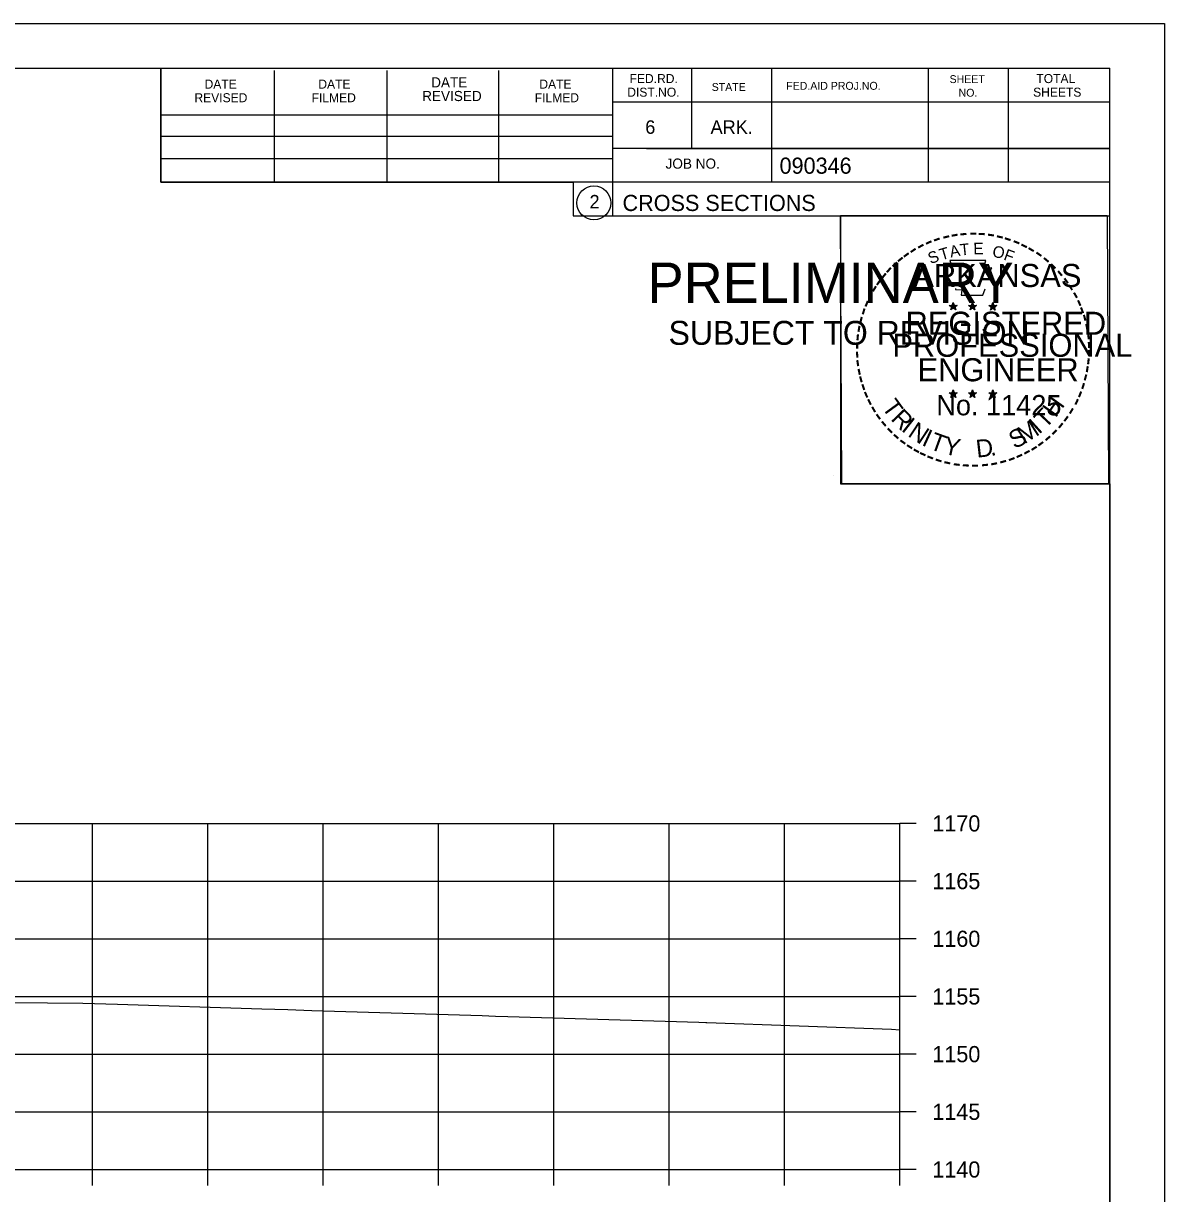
# Model space of a CAD drawing. Extents: x 1368971 to 1374497, y 378717 to 381839.
# Drawn here: x 1371326.7 to 1371425.6, y 381524.7 to 381626.1 of the extents above; entities that cross this region are included whole.
import ezdxf

# ---------------------------------------------------------------- set-up
doc = ezdxf.new("R2010")
doc.units = 0
for name, color, linetype in [('R_Axis', 7, 'Continuous'), ('R_Axis Annot', 7, 'Continuous'), ('R_Exist Surface', 7, 'Continuous'), ('R_Grid', 7, 'Continuous'), ('R_No Plot', 7, 'Continuous')]:
    doc.layers.add(name, color=color, linetype=linetype)

msp = doc.modelspace()

# ---------------------------------------------------------------- linework, layer by layer
at = {"layer": 'R_Axis'}
for p, q in [((1371402.64, 381526.75), (1371402.64, 381556.75)), ((1371404.04, 381556.75), (1371402.64, 381556.75)), ((1371404.04, 381551.75), (1371402.64, 381551.75)), ((1371404.04, 381546.75), (1371402.64, 381546.75)), ((1371404.04, 381541.75), (1371402.64, 381541.75)), ((1371404.04, 381536.75), (1371402.64, 381536.75)), ((1371404.04, 381531.75), (1371402.64, 381531.75)), ((1371122.64, 381526.75), (1371402.64, 381526.75)), ((1371332.64, 381525.35), (1371332.64, 381526.75)), ((1371342.64, 381525.35), (1371342.64, 381526.75)), ((1371352.64, 381525.35), (1371352.64, 381526.75)), ((1371362.64, 381525.35), (1371362.64, 381526.75)), ((1371372.64, 381525.35), (1371372.64, 381526.75)), ((1371382.64, 381525.35), (1371382.64, 381526.75)), ((1371392.64, 381525.35), (1371392.64, 381526.75)), ((1371402.64, 381525.35), (1371402.64, 381526.75)), ((1371404.04, 381526.75), (1371402.64, 381526.75))]:
    msp.add_line(p, q, dxfattribs=at)
at = {"layer": 'R_Exist Surface'}
msp.add_lwpolyline([(1371319.51, 381541.27), (1371331.8, 381541.18), (1371334.8, 381541.08), (1371347.31, 381540.69), (1371349.58, 381540.61), (1371351.65, 381540.54), (1371366.43, 381540.09), (1371367.59, 381540.05), (1371368.66, 381540.01), (1371385.21, 381539.51), (1371385.82, 381539.49), (1371385.91, 381539.48), (1371401.89, 381538.92), (1371402.64, 381538.87)], dxfattribs=at)
at = {"layer": 'R_Grid'}
for p, q in [((1371122.64, 381556.75), (1371402.64, 381556.75)), ((1371332.64, 381526.75), (1371332.64, 381556.75)), ((1371342.64, 381526.75), (1371342.64, 381556.75)), ((1371352.64, 381526.75), (1371352.64, 381556.75)), ((1371362.64, 381526.75), (1371362.64, 381556.75)), ((1371372.64, 381526.75), (1371372.64, 381556.75)), ((1371382.64, 381526.75), (1371382.64, 381556.75)), ((1371392.64, 381526.75), (1371392.64, 381556.75)), ((1371402.64, 381526.75), (1371402.64, 381556.75)), ((1371122.64, 381551.75), (1371402.64, 381551.75)), ((1371122.64, 381546.75), (1371402.64, 381546.75)), ((1371122.64, 381541.75), (1371402.64, 381541.75)), ((1371122.64, 381536.75), (1371402.64, 381536.75)), ((1371122.64, 381531.75), (1371402.64, 381531.75)), ((1371122.64, 381526.75), (1371402.64, 381526.75))]:
    msp.add_line(p, q, dxfattribs=at)
at = {"layer": 'R_No Plot'}
for p, q in [((1371092.24, 381626.1), (1371425.58, 381626.1)), ((1371104.64, 381622.21), (1371420.82, 381622.21)), ((1371338.56, 381612.33), (1371338.56, 381622.21)), ((1371377.72, 381622.21), (1371377.72, 381609.41)), ((1371384.56, 381622.21), (1371384.56, 381615.27)), ((1371391.5, 381622.21), (1371391.5, 381612.33)), ((1371405.08, 381622.21), (1371405.08, 381612.33)), ((1371412.02, 381622.21), (1371412.02, 381612.33)), ((1371420.82, 381416.75), (1371420.82, 381622.21)), ((1371348.42, 381612.33), (1371348.42, 381622.01)), ((1371358.18, 381612.33), (1371358.18, 381622.01)), ((1371367.86, 381612.33), (1371367.86, 381622.01)), ((1371420.82, 381619.27), (1371377.72, 381619.27)), ((1371420.82, 381619.29), (1371420.82, 381619.29)), ((1371338.56, 381618.19), (1371377.72, 381618.19)), ((1371338.56, 381616.33), (1371377.72, 381616.33)), ((1371420.82, 381615.27), (1371377.72, 381615.27)), ((1371380.68, 381615.27), (1371420.82, 381615.27)), ((1371338.56, 381612.33), (1371338.56, 381614.39)), ((1371338.56, 381614.39), (1371377.72, 381614.39)), ((1371420.82, 381612.33), (1371338.56, 381612.33)), ((1371377.72, 381609.41), (1371420.82, 381609.41)), ((1371407.26, 381601.92), (1371407.22, 381601.67)), ((1371407.26, 381601.55), (1371407.26, 381601.92)), ((1371407.26, 381601.92), (1371407.31, 381601.67)), ((1371408.93, 381601.92), (1371408.89, 381601.67)), ((1371408.93, 381601.55), (1371408.93, 381601.92)), ((1371408.93, 381601.92), (1371408.98, 381601.67)), ((1371410.69, 381601.91), (1371410.65, 381601.65)), ((1371410.69, 381601.54), (1371410.69, 381601.91)), ((1371410.69, 381601.91), (1371410.74, 381601.66)), ((1371406.91, 381601.66), (1371407.26, 381601.55)), ((1371406.91, 381601.66), (1371407.16, 381601.62)), ((1371406.91, 381601.66), (1371407.15, 381601.54)), ((1371407.04, 381601.26), (1371407.26, 381601.55)), ((1371407.04, 381601.26), (1371407.17, 381601.5)), ((1371407.04, 381601.26), (1371407.26, 381601.47)), ((1371407.6, 381601.66), (1371407.26, 381601.55)), ((1371407.47, 381601.26), (1371407.26, 381601.55)), ((1371407.47, 381601.26), (1371407.26, 381601.47)), ((1371407.6, 381601.66), (1371407.32, 381601.62)), ((1371407.47, 381601.26), (1371407.33, 381601.55)), ((1371407.6, 381601.66), (1371407.4, 381601.56)), ((1371408.58, 381601.66), (1371408.93, 381601.55)), ((1371408.58, 381601.66), (1371408.83, 381601.62)), ((1371408.58, 381601.66), (1371408.82, 381601.54)), ((1371408.71, 381601.26), (1371408.93, 381601.55)), ((1371408.71, 381601.26), (1371408.84, 381601.5)), ((1371408.71, 381601.26), (1371408.93, 381601.47)), ((1371409.27, 381601.66), (1371408.93, 381601.55)), ((1371409.14, 381601.26), (1371408.93, 381601.55)), ((1371409.14, 381601.26), (1371408.93, 381601.47)), ((1371409.27, 381601.66), (1371408.99, 381601.62)), ((1371409.14, 381601.26), (1371409, 381601.55)), ((1371409.27, 381601.66), (1371409.07, 381601.56)), ((1371410.34, 381601.65), (1371410.69, 381601.54)), ((1371410.34, 381601.65), (1371410.6, 381601.61)), ((1371410.34, 381601.65), (1371410.58, 381601.53)), ((1371410.48, 381601.24), (1371410.69, 381601.54)), ((1371410.48, 381601.24), (1371410.6, 381601.49)), ((1371410.48, 381601.24), (1371410.69, 381601.46)), ((1371411.04, 381601.65), (1371410.69, 381601.54)), ((1371410.9, 381601.24), (1371410.69, 381601.54)), ((1371410.9, 381601.24), (1371410.69, 381601.46)), ((1371411.04, 381601.65), (1371410.75, 381601.6)), ((1371410.9, 381601.24), (1371410.77, 381601.54)), ((1371411.04, 381601.65), (1371410.83, 381601.55)), ((1371406.9, 381594.09), (1371407.25, 381593.98)), ((1371406.9, 381594.09), (1371407.16, 381594.05)), ((1371406.9, 381594.09), (1371407.14, 381593.97)), ((1371407.04, 381593.68), (1371407.25, 381593.98)), ((1371407.04, 381593.68), (1371407.16, 381593.93)), ((1371407.04, 381593.68), (1371407.25, 381593.9)), ((1371407.25, 381594.35), (1371407.21, 381594.09)), ((1371407.25, 381593.98), (1371407.25, 381594.35)), ((1371407.25, 381594.35), (1371407.3, 381594.1)), ((1371407.6, 381594.09), (1371407.25, 381593.98)), ((1371407.47, 381593.68), (1371407.25, 381593.98)), ((1371407.47, 381593.68), (1371407.25, 381593.9)), ((1371407.6, 381594.09), (1371407.31, 381594.04)), ((1371407.47, 381593.68), (1371407.33, 381593.97)), ((1371407.6, 381594.09), (1371407.4, 381593.99)), ((1371408.57, 381594.09), (1371408.92, 381593.98)), ((1371408.57, 381594.09), (1371408.83, 381594.05)), ((1371408.57, 381594.09), (1371408.81, 381593.97)), ((1371408.71, 381593.68), (1371408.92, 381593.98)), ((1371408.71, 381593.68), (1371408.83, 381593.93)), ((1371408.71, 381593.68), (1371408.92, 381593.9)), ((1371408.92, 381594.35), (1371408.88, 381594.09)), ((1371408.92, 381593.98), (1371408.92, 381594.35)), ((1371408.92, 381594.35), (1371408.97, 381594.1)), ((1371409.27, 381594.09), (1371408.92, 381593.98)), ((1371409.14, 381593.68), (1371408.92, 381593.98)), ((1371409.14, 381593.68), (1371408.92, 381593.9)), ((1371409.27, 381594.09), (1371408.98, 381594.04)), ((1371409.14, 381593.68), (1371409, 381593.97)), ((1371409.27, 381594.09), (1371409.07, 381593.99)), ((1371410.34, 381594.08), (1371410.69, 381593.97)), ((1371410.34, 381594.08), (1371410.59, 381594.04)), ((1371410.34, 381594.08), (1371410.58, 381593.96)), ((1371410.47, 381593.67), (1371410.69, 381593.97)), ((1371410.47, 381593.67), (1371410.6, 381593.92)), ((1371410.47, 381593.67), (1371410.69, 381593.89)), ((1371410.69, 381594.34), (1371410.65, 381594.08)), ((1371410.69, 381593.97), (1371410.69, 381594.34)), ((1371410.69, 381594.34), (1371410.74, 381594.09)), ((1371411.04, 381594.08), (1371410.69, 381593.97)), ((1371410.9, 381593.67), (1371410.69, 381593.97)), ((1371410.9, 381593.67), (1371410.69, 381593.89)), ((1371411.04, 381594.08), (1371410.75, 381594.03)), ((1371410.9, 381593.67), (1371410.77, 381593.96)), ((1371411.04, 381594.08), (1371410.83, 381593.98)), ((1371396.86, 381586.95), (1371396.86, 381586.95))]:
    msp.add_line(p, q, dxfattribs=at)
for points in [[(1371092.24, 381626.1), (1371425.58, 381626.1), (1371425.58, 381412.77), (1371092.24, 381412.77)], [(1371338.56, 381622.21), (1371338.56, 381612.33), (1371374.3, 381612.33), (1371374.3, 381609.41), (1371397.49, 381609.41), (1371397.49, 381586.19), (1371420.82, 381586.19), (1371420.82, 381416.75), (1371104.64, 381416.75), (1371104.64, 381622.21)], [(1371397.49, 381609.44), (1371420.59, 381609.44), (1371420.71, 381586.19), (1371397.61, 381586.19)]]:
    msp.add_lwpolyline(points, close=True, dxfattribs=at)
for points in [[(1371406.95, 381605.54), (1371407.22, 381604.72)], [(1371410.46, 381604.62), (1371410.6, 381604.9), (1371409.92, 381604.88), (1371410.07, 381605.54), (1371406.95, 381605.54)], [(1371407.44, 381603.12), (1371407.44, 381603.03), (1371408, 381603.01), (1371407.95, 381602.54), (1371409.82, 381602.54), (1371410.02, 381603.08)], [(1371407.26, 381601.92), (1371407.47, 381601.26), (1371406.91, 381601.66), (1371407.6, 381601.66), (1371407.04, 381601.26), (1371407.26, 381601.92)], [(1371408.93, 381601.92), (1371409.14, 381601.26), (1371408.58, 381601.66), (1371409.27, 381601.66), (1371408.71, 381601.26), (1371408.93, 381601.92)], [(1371410.69, 381601.91), (1371410.9, 381601.24), (1371410.34, 381601.65), (1371411.04, 381601.65), (1371410.48, 381601.24), (1371410.69, 381601.91)], [(1371407.25, 381594.35), (1371407.47, 381593.68), (1371406.9, 381594.09), (1371407.6, 381594.09), (1371407.04, 381593.68), (1371407.25, 381594.35)], [(1371408.92, 381594.35), (1371409.14, 381593.68), (1371408.57, 381594.09), (1371409.27, 381594.09), (1371408.71, 381593.68), (1371408.92, 381594.35)], [(1371410.69, 381594.34), (1371410.9, 381593.67), (1371410.34, 381594.08), (1371411.04, 381594.08), (1371410.47, 381593.67), (1371410.69, 381594.34)]]:
    msp.add_lwpolyline(points, dxfattribs=at)
for centre, radius in [((1371376.11, 381610.54), 1.47), ((1371407.26, 381601.55), 0.172), ((1371407.26, 381601.55), 0.145), ((1371407.26, 381601.55), 0.116), ((1371407.26, 381601.55), 0.0991), ((1371407.26, 381601.55), 0.0747), ((1371407.26, 381601.55), 0.0495), ((1371407.26, 381601.55), 0.0296), ((1371408.93, 381601.55), 0.172), ((1371408.93, 381601.55), 0.145), ((1371408.93, 381601.55), 0.116), ((1371408.93, 381601.55), 0.0991), ((1371408.93, 381601.55), 0.0747), ((1371408.93, 381601.55), 0.0495), ((1371408.93, 381601.55), 0.0296), ((1371410.69, 381601.54), 0.172), ((1371410.69, 381601.54), 0.145), ((1371410.69, 381601.54), 0.116), ((1371410.69, 381601.54), 0.0991), ((1371410.69, 381601.54), 0.0747), ((1371410.69, 381601.54), 0.0495), ((1371410.69, 381601.54), 0.0296), ((1371407.25, 381593.98), 0.172), ((1371407.25, 381593.98), 0.145), ((1371407.25, 381593.98), 0.116), ((1371407.25, 381593.98), 0.0991), ((1371407.25, 381593.98), 0.0747), ((1371407.25, 381593.98), 0.0495), ((1371407.25, 381593.98), 0.0296), ((1371408.92, 381593.98), 0.172), ((1371408.92, 381593.98), 0.145), ((1371408.92, 381593.98), 0.116), ((1371408.92, 381593.98), 0.0991), ((1371408.92, 381593.98), 0.0747), ((1371408.92, 381593.98), 0.0495), ((1371408.92, 381593.98), 0.0296), ((1371410.69, 381593.97), 0.172), ((1371410.69, 381593.97), 0.145), ((1371410.69, 381593.97), 0.116), ((1371410.69, 381593.97), 0.0991), ((1371410.69, 381593.97), 0.0747), ((1371410.69, 381593.97), 0.0495), ((1371410.69, 381593.97), 0.0296)]:
    msp.add_circle(centre, radius, dxfattribs=at)

# ---------------------------------------------------------------- texts
at = {"layer": 'R_Axis Annot'}
for s, p in [('1170', (1371405.44, 381556.05)), ('1165', (1371405.44, 381551.05)), ('1160', (1371405.44, 381546.05)), ('1155', (1371405.44, 381541.05)), ('1150', (1371405.44, 381536.05)), ('1145', (1371405.44, 381531.05)), ('1140', (1371405.44, 381526.05))]:
    msp.add_text(s, height=1.4, dxfattribs=at).set_placement(p)
at = {"layer": 'R_No Plot'}
for s, height, p in [('DATE', 0.782, (1371342.36, 381620.45)), ('DATE', 0.782, (1371352.22, 381620.45)), ('DATE', 0.879, (1371362, 381620.55)), ('DATE', 0.782, (1371371.38, 381620.45)), ('FED.RD.', 0.782, (1371379.2, 381620.93)), ('FED.AID PROJ.NO.', 0.684, (1371392.78, 381620.35)), ('SHEET', 0.684, (1371406.94, 381620.93)), ('TOTAL', 0.782, (1371414.46, 381620.93)), ('REVISED', 0.782, (1371341.48, 381619.27)), ('FILMED', 0.782, (1371351.64, 381619.27)), ('REVISED', 0.879, (1371361.22, 381619.37)), ('FILMED', 0.782, (1371370.98, 381619.27)), ('DIST.NO.', 0.782, (1371379, 381619.75)), ('STATE', 0.684, (1371386.32, 381620.25)), ('NO.', 0.684, (1371407.72, 381619.75)), ('SHEETS', 0.782, (1371414.18, 381619.75)), ('6', 1.17, (1371380.56, 381616.53)), ('ARK.', 1.172, (1371386.22, 381616.53)), ('JOB NO.', 0.879, (1371382.32, 381613.51)), ('2', 1.17, (1371375.73, 381610.06)), ('CROSS SECTIONS', 1.4, (1371378.59, 381609.84)), ('PRELIMINARY', 3.5, (1371380.77, 381601.87)), ('ARKANSAS', 2, (1371403.8, 381603.25)), ('DWB', 0.01, (1371381.52, 381603.72)), ('REGISTERED', 2, (1371403.12, 381599.11)), ('DWB', 0.01, (1371407.24, 381601.55)), ('DWB', 0.01, (1371408.91, 381601.55)), ('DWB', 0.01, (1371410.68, 381601.54)), ('SUBJECT TO REVISION', 2.0751, (1371382.58, 381598.24)), ('PROFESSIONAL', 2, (1371401.98, 381597.2)), ('ENGINEER', 2, (1371404.16, 381595.08)), ('No. 11425', 1.757, (1371405.79, 381592.13)), ('DWB', 0.01, (1371407.24, 381593.98)), ('DWB', 0.01, (1371408.91, 381593.98)), ('DWB', 0.01, (1371410.68, 381593.97))]:
    msp.add_text(s, height=height, dxfattribs=at).set_placement(p)
for s, height, rotation, p in [('090346', 1.4, 360, (1371392.2, 381613.07)), ('-', 1.6, 10.2193, (1371407.13, 381607.07)), ('-', 1.6, 5.8968, (1371407.85, 381607.18)), ('-', 1.6, 0.1862, (1371408.63, 381607.25)), ('-', 1.6, 357.743, (1371409.35, 381607.24)), ('-', 1.6, 352.1617, (1371410.09, 381607.19)), ('-', 1.6, 28.7918, (1371404.43, 381606.08)), ('-', 1.6, 24.3072, (1371405.06, 381606.4)), ('-', 1.6, 19.1761, (1371405.7, 381606.67)), ('-', 1.6, 13.6301, (1371406.45, 381606.91)), ('A', 1, 11.2132, (1371407.04, 381605.8)), ('T', 1, 6.0228, (1371407.89, 381605.97)), ('E', 1, 0.8323, (1371409, 381606.08)), ('O', 1, 350.4515, (1371410.6, 381605.87)), ('-', 1.6, 347.2049, (1371410.81, 381607.07)), ('-', 1.6, 342.3362, (1371411.45, 381606.92)), ('-', 1.6, 337.8551, (1371412.18, 381606.69)), ('-', 1.6, 334.1211, (1371412.81, 381606.42)), ('-', 1.6, 38.9507, (1371402.78, 381604.94)), ('-', 1.6, 36.2317, (1371403.26, 381605.32)), ('-', 1.6, 34.0636, (1371403.83, 381605.71)), ('S', 1, 21.594, (1371405.3, 381605.22)), ('T', 1, 16.4036, (1371406.22, 381605.55)), ('F', 1, 340.0707, (1371411.56, 381605.64)), ('-', 1.6, 329.6409, (1371413.39, 381606.14)), ('-', 1.6, 325.8627, (1371414.04, 381605.78)), ('-', 1.6, 320.5297, (1371414.65, 381605.35)), ('-', 1.6, 48.423, (1371401.9, 381604.05)), ('-', 1.6, 42.9622, (1371402.35, 381604.52)), ('-', 1.6, 315.5786, (1371415.24, 381604.86)), ('-', 1.6, 54.2325, (1371401.08, 381602.99)), ('-', 1.6, 50.6142, (1371401.5, 381603.56)), ('-', 1.6, 309.8797, (1371415.81, 381604.31)), ('-', 1.6, 306.6522, (1371416.34, 381603.71)), ('-', 1.6, 58.0706, (1371400.76, 381602.47)), ('-', 1.4, 303.6753, (1371416.82, 381603.14)), ('-', 1.6, 299.6684, (1371417.14, 381602.54)), ('-', 1.6, 67.7743, (1371400.19, 381601.24)), ('-', 1.6, 62.8713, (1371400.44, 381601.85)), ('-', 1.6, 294.6628, (1371417.47, 381601.93)), ('-', 1.6, 72.3945, (1371399.97, 381600.61)), ('-', 1.6, 290.5728, (1371417.72, 381601.35)), ('-', 1.6, 285.1233, (1371417.96, 381600.77)), ('-', 1.6, 81.2013, (1371399.64, 381599.18)), ('-', 1.6, 75.461, (1371399.77, 381599.9)), ('-', 1.6, 280.5493, (1371418.16, 381600.03)), ('-', 1.6, 85.1863, (1371399.56, 381598.49)), ('-', 1.6, 276.5962, (1371418.32, 381599.26)), ('-', 1.6, 89.0622, (1371399.54, 381597.79)), ('-', 1.6, 274.3301, (1371418.38, 381598.54)), ('-', 1.6, 269.9407, (1371418.41, 381597.9)), ('-', 1.6, 94.1959, (1371399.57, 381597.07)), ('-', 1.6, 98.9479, (1371399.64, 381596.4)), ('-', 1.6, 263.5172, (1371418.4, 381597.24)), ('-', 1.6, 101.7149, (1371399.78, 381595.67)), ('-', 1.6, 255.7626, (1371418.21, 381595.91)), ('-', 1.6, 260.9953, (1371418.32, 381596.58)), ('-', 1.6, 105.4578, (1371399.94, 381595.07)), ('-', 1.6, 109.0874, (1371400.16, 381594.44)), ('-', 1.6, 252.8681, (1371418.03, 381595.19)), ('-', 1.6, 114.0643, (1371400.41, 381593.84)), ('T', 1.54, 306.0406, (1371401.01, 381592.82)), ('H', 1.54, 54.6088, (1371416.13, 381591.85)), ('-', 1.6, 247.8887, (1371417.81, 381594.51)), ('-', 1.6, 115.7288, (1371400.71, 381593.23)), ('-', 1.6, 120.4471, (1371401.07, 381592.64)), ('R', 1.54, 314.005, (1371401.78, 381591.77)), ('T', 1.54, 46.6444, (1371415.24, 381590.91)), ('-', 1.6, 239.0712, (1371417.15, 381593.13)), ('-', 1.6, 244.6197, (1371417.55, 381593.88)), ('-', 1.6, 125.8934, (1371401.47, 381592.08)), ('-', 1.6, 130.7181, (1371401.94, 381591.53)), ('I', 1.54, 321.9694, (1371402.68, 381590.84)), ('M', 1.54, 32.6563, (1371413.4, 381589.59)), ('I', 1.54, 42.1136, (1371414.68, 381590.43)), ('-', 1.6, 233.8452, (1371416.75, 381592.48)), ('-', 1.6, 134.2238, (1371402.45, 381590.98)), ('N', 1.54, 326.5002, (1371403.24, 381590.37)), ('I', 1.54, 335.3603, (1371404.45, 381589.58)), ('T', 1.54, 339.8912, (1371405.11, 381589.25)), ('S', 1.54, 26.9312, (1371412.56, 381589.18)), ('-', 1.6, 225.7653, (1371415.84, 381591.35)), ('-', 1.6, 231.2538, (1371416.32, 381591.91)), ('-', 1.6, 138.9338, (1371402.98, 381590.52)), ('-', 1.6, 144.6463, (1371403.53, 381590.11)), ('-', 1.6, 148.0898, (1371404.1, 381589.74)), ('Y', 1.54, 347.8556, (1371406.33, 381588.81)), ('D', 1.54, 6.3969, (1371409.31, 381588.45)), ('-', 1.6, 215.7363, (1371414.77, 381590.37)), ('-', 1.6, 221.0851, (1371415.32, 381590.84)), ('-', 1.6, 151.5704, (1371404.67, 381589.42)), ('-', 1.6, 154.6002, (1371405.2, 381589.17)), ('-', 1.6, 158.5612, (1371405.82, 381588.92)), ('.', 1.54, 13.7642, (1371410.51, 381588.58)), ('-', 1.6, 204.2516, (1371413.06, 381589.32)), ('-', 1.6, 207.3568, (1371413.68, 381589.64)), ('-', 1.6, 212.2491, (1371414.24, 381589.98)), ('-', 1.6, 162.7983, (1371406.51, 381588.7)), ('-', 1.6, 167.5555, (1371407.22, 381588.54)), ('-', 1.6, 173.1155, (1371407.99, 381588.43)), ('-', 1.6, 176.5183, (1371408.74, 381588.38)), ('-', 1.6, 181.5918, (1371409.49, 381588.39)), ('-', 1.6, 185.8167, (1371410.3, 381588.47)), ('-', 1.6, 191.2858, (1371411.03, 381588.6)), ('-', 1.6, 195.4743, (1371411.76, 381588.8)), ('-', 1.6, 200.7184, (1371412.44, 381589.04))]:
    msp.add_text(s, height=height, rotation=rotation, dxfattribs=at).set_placement(p)

doc.saveas('drawing.dxf')
